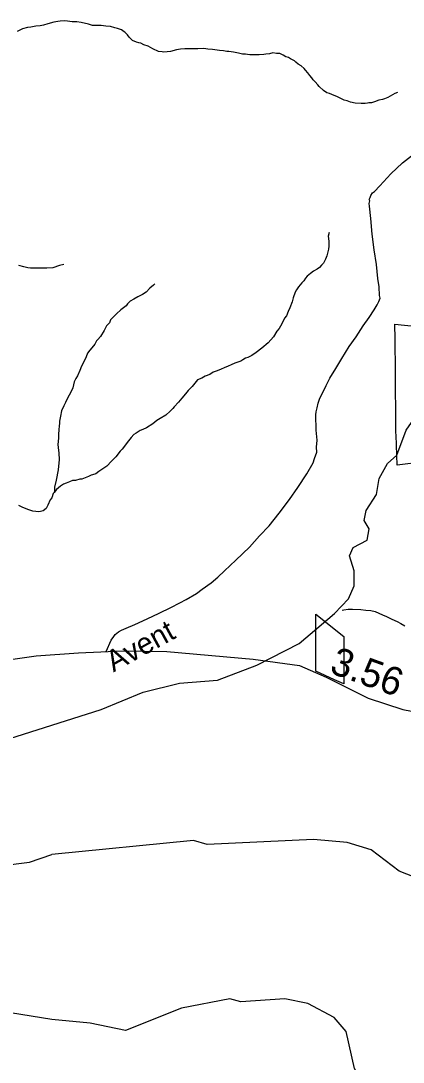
# Model space of a CAD drawing. Extents: x 2001466 to 31450019, y -30647475 to 847247.
# Drawn here: x 2032407 to 2035829, y 678927 to 688238 of the extents above; entities that cross this region are included whole.
import ezdxf

# ---------------------------------------------------------------- set-up
doc = ezdxf.new("R2010")
doc.units = 0
for name, color, linetype in [('Exist Boundary Political City Limit New', 7, 'Continuous'), ('Exist Hydrographic Creek Single Shore', 7, 'Continuous'), ('Exist Hydrographic Misc Water Feature', 7, 'Continuous'), ('Exist Road Non-System Type 51', 7, 'Continuous'), ('Exist Road Secondary Mileage Hundredths English Label', 7, 'Continuous'), ('Exist Road Secondary Type 51 Attributed', 7, 'Continuous'), ('Exist Road Secondary Type 51 Label', 7, 'Continuous'), ('Map Preparation Boundary City Limit Buffer Line', 7, 'Continuous')]:
    doc.layers.add(name, color=color, linetype=linetype)

msp = doc.modelspace()

# ---------------------------------------------------------------- linework, layer by layer
at = {"layer": 'Exist Boundary Political City Limit New'}
for points in [[(2036016.5, 684293.6), (2035773.9, 684263.7), (2035767.2, 684533.5), (2035764.2, 684557.3), (2035762.8, 684697), (2035758.5, 685000), (2035758.9, 685050), (2035758.4, 685201.4), (2035756.9, 685291.8), (2035756.9, 685392.3), (2035755.2, 685525.3), (2036479.4, 685450.2)], [(2035297.2, 682733.4), (2035297.8, 682308.4), (2035214.4, 682345), (2035047.1, 682421.6), (2035047.4, 682934.2), (2035297.2, 682733.4)]]:
    msp.add_lwpolyline(points, dxfattribs=at)
at = {"layer": 'Exist Hydrographic Creek Single Shore'}
for points in [[(2029908.9, 680523.8), (2029976.9, 680557.1), (2030043.9, 680690.2), (2030218.8, 680831), (2030643.9, 680979.9), (2030752, 680974.4), (2030868.8, 680896.6), (2030967.9, 680930.7), (2031176.8, 681205.3), (2031567.9, 681623.9), (2031751, 681698.9), (2032242.9, 681800.5), (2033125.9, 682081.1), (2033500.9, 682234.2), (2033825.9, 682316.2), (2034166.9, 682342.1), (2034518.4, 682476.9)], [(2037225.9, 680659.1), (2036892.9, 680659.3), (2036784.8, 680694.3), (2035984.9, 680559.7), (2035793, 680635.7), (2035542.8, 680824.5), (2035325.9, 680891.3), (2035025.9, 680917.1), (2034075.9, 680874.1), (2033951, 680909.4), (2032685, 680784.2)], [(2029908.9, 679059.3), (2030111, 679438.8), (2030177.8, 679496.6), (2030210.8, 679663.2), (2030268.9, 679773.5), (2030403, 679915.2), (2030801.8, 680113.8), (2031001.9, 680300), (2031209.8, 680364.7), (2031543.9, 680433.4), (2031776.8, 680556.6), (2032093.8, 680615.8), (2032226.9, 680682), (2032484.9, 680716.1), (2032685, 680784.2)]]:
    msp.add_lwpolyline(points, dxfattribs=at)
at = {"layer": 'Exist Hydrographic Misc Water Feature'}
for points in [[(2032759.8, 688236.2), (2032739.9, 688232.3), (2032701.8, 688226.1), (2032649.9, 688212.2), (2032609.9, 688200.1), (2032579.8, 688194.1), (2032541.9, 688190.1), (2032497.8, 688182.1), (2032467.8, 688178.1), (2032421.9, 688166), (2032376, 688144)], [(2035777.8, 687596.2), (2035753.8, 687588.2), (2035691.7, 687554.1), (2035661.7, 687540.1), (2035643.9, 687536.1), (2035611.9, 687528.1), (2035571.9, 687514.1), (2035545.9, 687506.1), (2035521.9, 687504.1), (2035509.8, 687502.1), (2035487.8, 687500.1), (2035451.8, 687498.1), (2035397.8, 687502), (2035357.8, 687512), (2035327.9, 687522), (2035299.8, 687530), (2035259.8, 687549.9), (2035235.8, 687561.9), (2035211.8, 687569.8), (2035167.8, 687587.8), (2035145.8, 687595.8), (2035115.9, 687615.9), (2035075.9, 687651.8), (2035063.8, 687665.8), (2035041.9, 687691.8), (2035023.8, 687711.8), (2035009.9, 687729.7), (2034993.7, 687749.7), (2034975.6, 687773.7), (2034955.7, 687795.7), (2034941.8, 687811.6), (2034915.8, 687835.6), (2034887.7, 687851.7), (2034867.8, 687867.7), (2034855.7, 687879.6), (2034821.6, 687899.6), (2034801.7, 687909.5), (2034779.8, 687917.5), (2034753.8, 687931.5), (2034723.6, 687945.5), (2034695.7, 687947.5), (2034663.7, 687951.5), (2034631.8, 687943.4), (2034599.8, 687941.4), (2034581.7, 687937.4), (2034539.7, 687933.4), (2034511.8, 687935.4), (2034473.7, 687933.3), (2034455.8, 687935.3), (2034435.7, 687937.3), (2034417.7, 687939.3), (2034391.6, 687941.3), (2034355.8, 687949.3), (2034309.6, 687957.3), (2034267.8, 687963.2), (2034249.7, 687965.2), (2034221.7, 687971.2), (2034183.7, 687973.2), (2034121.8, 687983.1), (2034081.8, 687985.1), (2034045.7, 687991.1), (2033989.9, 687987), (2033943.8, 687989), (2033915.7, 687989), (2033893.8, 687987), (2033875.9, 687987), (2033836, 687985), (2033799.9, 687979), (2033745.9, 687962.9), (2033687.9, 687958.9), (2033671.9, 687960.9), (2033637.9, 687964.8), (2033589.9, 687986.8), (2033545.8, 688012.7), (2033507.9, 688024.7), (2033481.8, 688038.7), (2033461.9, 688042.7), (2033441.8, 688048.7), (2033407.8, 688062.6), (2033398, 688072.6), (2033377.9, 688092.6), (2033361.9, 688112.6), (2033341.8, 688132.6), (2033331.7, 688138.6), (2033321.7, 688148.6), (2033307.7, 688156.5), (2033273.7, 688168.6), (2033249.7, 688176.6), (2033209.9, 688186.5), (2033167.7, 688190.5), (2033125.9, 688196.4), (2033075.8, 688196.4), (2033049.8, 688196.4), (2033011.8, 688208.4), (2032947.9, 688222.4), (2032909.9, 688228.3), (2032865.8, 688230.3), (2032823.8, 688234.2), (2032793.9, 688238.2), (2032759.8, 688236.2)], [(2035166.5, 686346), (2035158.5, 686312), (2035162.6, 686268.1), (2035162.6, 686224), (2035160.6, 686196.1), (2035146.6, 686136.1), (2035132.7, 686108), (2035114.9, 686072.1), (2035096.8, 686052), (2035078.8, 686032), (2035058.9, 686018), (2035026.7, 686000), (2034998.8, 685978), (2034970.7, 685956), (2034954.7, 685936), (2034940.8, 685914), (2034920.9, 685896), (2034890.9, 685860), (2034872.9, 685831.9), (2034861, 685811.9), (2034843, 685759.9), (2034835, 685725.9), (2034813, 685671.9), (2034800.9, 685638), (2034783.1, 685599.9), (2034767.1, 685579.9), (2034743.1, 685529.9), (2034719.1, 685487.9), (2034699.2, 685463.9), (2034667.2, 685411.9), (2034621.3, 685359.8), (2034563.3, 685311.8), (2034513.2, 685273.8), (2034473.3, 685245.8), (2034439.2, 685227.8), (2034417.5, 685221.8), (2034393.5, 685205.7), (2034375.4, 685195.7), (2034323.4, 685175.7), (2034289.3, 685163.7), (2034263.5, 685149.7), (2034227.4, 685135.7), (2034199.3, 685123.6), (2034163.4, 685109.6), (2034127.5, 685095.6), (2034097.6, 685075.6), (2034057.6, 685059.5), (2034027.5, 685043.5), (2033987.5, 685029.5), (2033965.5, 684999.5), (2033939.5, 684969.5), (2033923.5, 684951.5), (2033905.7, 684931.4), (2033881.7, 684903.4), (2033847.6, 684863.4), (2033817.7, 684827.5), (2033779.6, 684785.4), (2033767.7, 684771.4), (2033743.7, 684747.4), (2033705.7, 684711.4), (2033653.7, 684683.3), (2033625.8, 684665.3), (2033587.8, 684633.3), (2033531.9, 684599.2), (2033497.8, 684585.2), (2033475.9, 684575.2), (2033439.8, 684551.3), (2033419.9, 684539.2), (2033393.9, 684513.2), (2033369.9, 684481.2), (2033342, 684445.2), (2033336, 684435.2), (2033314.1, 684409.2), (2033296, 684389.1), (2033257.9, 684339.1), (2033220.2, 684301.1), (2033176.1, 684257.1), (2033132.2, 684225.1), (2033104.1, 684209), (2033078.1, 684189), (2033050.2, 684179), (2033038.3, 684175), (2033014.3, 684163), (2032982.3, 684151), (2032954.2, 684141), (2032936.2, 684139), (2032896.2, 684128.9), (2032870.2, 684126.9), (2032842.3, 684116.9), (2032812.3, 684104.9), (2032790.2, 684094.9), (2032762.3, 684076.9), (2032726.4, 684048.9), (2032706.3, 684020.8)], [(2032791, 686060.5), (2032753.1, 686050.5), (2032695.2, 686030.6), (2032641.1, 686026.5), (2032581.2, 686026.4), (2032539.2, 686026.4), (2032517.3, 686026.4), (2032493.3, 686026.4), (2032469.3, 686028.4), (2032433.2, 686038.3), (2032391.2, 686050.3)], [(2033605.1, 685887.1), (2033595, 685873.1), (2033561.2, 685847.1), (2033529.2, 685813), (2033495.2, 685791.1), (2033453.1, 685769), (2033417.2, 685749), (2033385.2, 685731), (2033363.3, 685709), (2033349.4, 685691), (2033325.4, 685673), (2033303.2, 685655), (2033263.2, 685616.9), (2033237.2, 685592.9), (2033209.3, 685564.9), (2033199.5, 685536.9), (2033175.5, 685511), (2033153.3, 685468.9), (2033121.3, 685416.9), (2033095.5, 685388.8), (2033085.5, 685376.8), (2033069.5, 685346.9), (2033043.6, 685312.9), (2033023.5, 685292.8), (2033003.4, 685266.8), (2032991.5, 685234.8), (2032973.7, 685194.8), (2032951.6, 685150.8), (2032935.6, 685110.8), (2032913.6, 685062.8), (2032899.7, 685040.8), (2032883.7, 685010.8), (2032873.8, 684956.8), (2032853.8, 684918.8), (2032825.9, 684864.8), (2032805.8, 684826.7), (2032791.8, 684796.8), (2032771.9, 684750.8), (2032763.9, 684702.8), (2032753.9, 684658.8), (2032754.1, 684636.8), (2032752, 684616.7), (2032747.9, 684580.8), (2032746.1, 684542.7), (2032746.1, 684508.8), (2032742, 684476.8), (2032738.1, 684448.8), (2032740.2, 684422.8), (2032748.1, 684372.8), (2032752, 684314.8), (2032740.2, 684222.8), (2032724.2, 684130.8), (2032710.2, 684068.8), (2032708.4, 684036.8), (2032706.3, 684020.8)], [(2035497.9, 683860.3), (2035590, 684002.8), (2035614, 684146.7), (2035689, 684279.7), (2035773.1, 684353.5), (2035855.9, 684578.2), (2035993.1, 684773.4)], [(2032706.3, 684020.8), (2032698.3, 684010.8), (2032684.4, 683972.9), (2032670.4, 683954.9), (2032648.3, 683908.8), (2032634.6, 683878.8), (2032606.5, 683856.8), (2032582.5, 683850.8), (2032562.6, 683846.7), (2032542.5, 683850.8), (2032514.4, 683854.7), (2032478.5, 683864.7), (2032456.6, 683874.7), (2032418.4, 683890.7), (2032388.5, 683904.7)], [(2034518.4, 682476.9), (2034898.9, 682671.7), (2035214.9, 682937.6), (2035340, 683069.6), (2035390, 683186.6), (2035390, 683321.2), (2035348, 683453.3), (2035382, 683528.1), (2035506.9, 683594.4), (2035522.9, 683695.8), (2035480.9, 683768.8), (2035497.9, 683860.3)], [(2035282.6, 682968.7), (2035298.6, 682970.7), (2035336.5, 682976.7), (2035376.5, 682978.7), (2035448.5, 682974.8), (2035494.6, 682968.8), (2035538.5, 682964.8), (2035576.4, 682956.9), (2035610.5, 682940.8), (2035644.5, 682926.9), (2035680.6, 682912.9), (2035726.5, 682889), (2035774.5, 682867), (2035808.6, 682849), (2035842.6, 682827)], [(2035435.8, 678792.5), (2035393.7, 678868.9), (2035318.9, 679201.7), (2035210.8, 679325.4), (2034976.9, 679451.5), (2034768.9, 679491.8), (2034376.9, 679466.9), (2034276.8, 679492), (2033843.9, 679408.9), (2033343.8, 679209), (2033026.8, 679274.6), (2032685.8, 679307.7), (2032218.9, 679382.8), (2031902.9, 679356.5), (2031718.8, 679291.3), (2031568.9, 679182.8), (2031377.8, 679157.2), (2031260.9, 679107), (2030952.9, 679090.3), (2030835.8, 679122.2), (2030419.8, 679097.8), (2030169.8, 678981.5), (2029908.9, 678947.4)]]:
    msp.add_lwpolyline(points, dxfattribs=at)
at = {"layer": 'Exist Road Non-System Type 51'}
msp.add_lwpolyline([(2033169.9, 682598.2), (2033214.6, 682700.4), (2033238.5, 682732.3), (2033250.5, 682752.4), (2033282.5, 682774.4), (2033308.5, 682790.5), (2033350.4, 682808.4), (2033428.5, 682840.4), (2033536.5, 682890.4), (2033646.4, 682942.6), (2033748.4, 682992.5), (2033830.4, 683032.7), (2033888.3, 683064.7), (2033978.4, 683118.7), (2034030.3, 683154.8), (2034110.3, 683212.8), (2034170.2, 683264.8), (2034230.3, 683320.7), (2034330.1, 683416.9), (2034454.1, 683533), (2034544.1, 683633), (2034628.1, 683721.1), (2034718.1, 683835.1), (2034812, 683957.2), (2034886, 684065.1), (2034967.9, 684187.2), (2035021.9, 684285.1), (2035035.9, 684323.2), (2035055.8, 684381.2), (2035053.7, 684425.3), (2035057.8, 684487.2), (2035049.8, 684577.2), (2035045.7, 684715.3), (2035049.6, 684743.2), (2035057.7, 684777.2), (2035067.6, 684819.2), (2035083.7, 684863.3), (2035105.6, 684909.3), (2035139.6, 684977.2), (2035173.6, 685043.3), (2035225.5, 685129.2), (2035279.6, 685219.3), (2035345.5, 685325.4), (2035407.5, 685411.3), (2035471.5, 685509.5), (2035525.5, 685585.4), (2035569.4, 685653.5), (2035595.3, 685697.3), (2035611.4, 685729.4), (2035621.4, 685757.4), (2035617.3, 685781.5), (2035613.3, 685859.4), (2035601.2, 685935.4), (2035591.1, 686059.5), (2035569.2, 686191.5), (2035551.1, 686331.5), (2035539.1, 686469.4), (2035527, 686581.4), (2035525.1, 686605.4), (2035529, 686629.4), (2035525, 686641.5), (2035532.9, 686657.5), (2035539.1, 686675.4), (2035555, 686699.4), (2035571.1, 686713.5), (2035620.9, 686763.5), (2035718.9, 686869.5), (2035822.9, 686969.6), (2035903, 687029.6)], dxfattribs=at)
at = {"layer": 'Exist Road Secondary Type 51 Attributed'}
msp.add_lwpolyline([(2032142.6, 682503.3), (2032543.7, 682560.3), (2032922.7, 682587.8), (2033323.8, 682604.7), (2033714.4, 682598.4), (2034486.1, 682530.8), (2034899.9, 682473.7), (2035140.5, 682368.1), (2035514.2, 682182.2), (2035824.6, 682080.8), (2036229.9, 682002.6)], dxfattribs=at)
at = {"layer": 'Map Preparation Boundary City Limit Buffer Line'}
for points in [[(2036016.5, 684293.6), (2035773.9, 684263.7), (2035767.2, 684533.5), (2035764.2, 684557.3), (2035762.8, 684697), (2035758.5, 685000), (2035758.9, 685050), (2035758.4, 685201.4), (2035756.9, 685291.8), (2035756.9, 685392.3), (2035755.2, 685525.3), (2036479.4, 685450.2)], [(2035297.2, 682733.4), (2035297.8, 682308.4), (2035214.4, 682345), (2035047.1, 682421.6), (2035047.4, 682934.2), (2035297.2, 682733.4)]]:
    msp.add_lwpolyline(points, dxfattribs=at)

# ---------------------------------------------------------------- texts
at = {"layer": 'Exist Road Secondary Mileage Hundredths English Label'}
msp.add_text('3.56', height=250, rotation=340.30698, dxfattribs=at).set_placement((2035159.4, 682411.2))
at = {"layer": 'Exist Road Secondary Type 51 Label'}
msp.add_text('Avent', height=190, rotation=28.77353, dxfattribs=at).set_placement((2033236.3, 682411.2))

doc.saveas('drawing.dxf')
